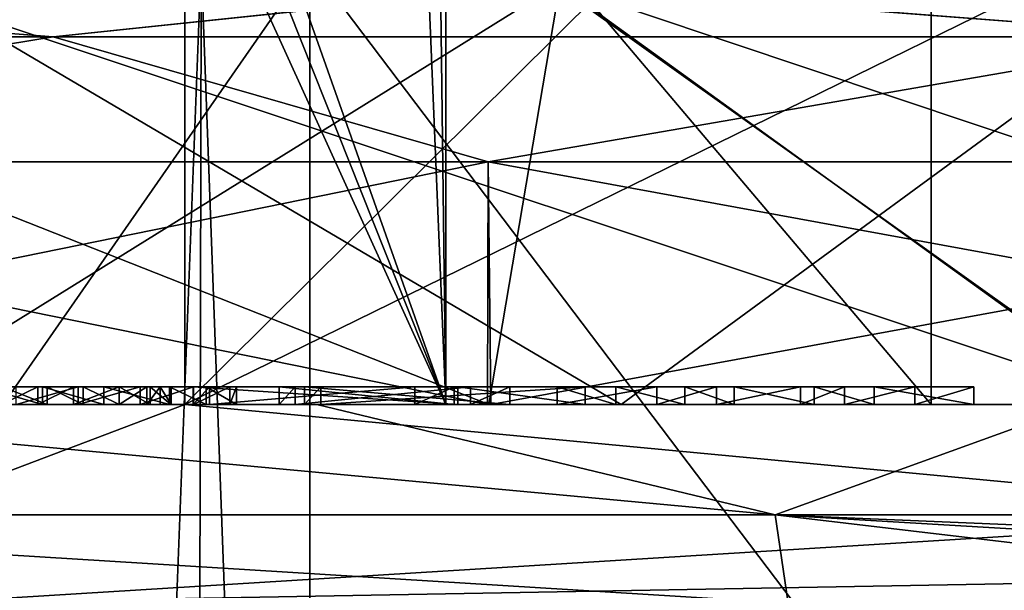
# Model space of a CAD drawing. Header units: millimetres. Extents: x -682 to 137, y -14 to 967.
# Tile 477 of 656: x -4.07 to -1.83, y 964.08 to 965.37. Entities that reach past the tile are written whole.
import ezdxf

# ---------------------------------------------------------------- set-up
doc = ezdxf.new("R2010")
doc.units = ezdxf.units.MM
doc.header["$LTSCALE"] = 65.185185
for name, color, linetype in [('109', 7, 'CONTINUOUS'), ('110', 7, 'CONTINUOUS'), ('114', 7, 'CONTINUOUS'), ('121', 7, 'CONTINUOUS'), ('125', 7, 'CONTINUOUS'), ('152', 7, 'CONTINUOUS'), ('153', 7, 'CONTINUOUS'), ('154', 7, 'CONTINUOUS'), ('155', 7, 'CONTINUOUS'), ('157', 7, 'CONTINUOUS'), ('158', 7, 'CONTINUOUS'), ('159', 7, 'CONTINUOUS'), ('160', 7, 'CONTINUOUS'), ('161', 7, 'CONTINUOUS'), ('3721', 7, 'CONTINUOUS'), ('3748', 7, 'CONTINUOUS'), ('820', 7, 'CONTINUOUS'), ('821', 7, 'CONTINUOUS'), ('822', 7, 'CONTINUOUS'), ('823', 7, 'CONTINUOUS'), ('824', 7, 'CONTINUOUS'), ('825', 7, 'CONTINUOUS'), ('826', 7, 'CONTINUOUS'), ('827', 7, 'CONTINUOUS'), ('828', 7, 'CONTINUOUS'), ('829', 7, 'CONTINUOUS'), ('830', 7, 'CONTINUOUS'), ('831', 7, 'CONTINUOUS'), ('832', 7, 'CONTINUOUS'), ('887', 7, 'CONTINUOUS'), ('888', 7, 'CONTINUOUS'), ('889', 7, 'CONTINUOUS'), ('890', 7, 'CONTINUOUS'), ('891', 7, 'CONTINUOUS'), ('894', 7, 'CONTINUOUS'), ('896', 7, 'CONTINUOUS'), ('898', 7, 'CONTINUOUS'), ('899', 7, 'CONTINUOUS'), ('900', 7, 'CONTINUOUS'), ('901', 7, 'CONTINUOUS'), ('902', 7, 'CONTINUOUS'), ('903', 7, 'CONTINUOUS'), ('904', 7, 'CONTINUOUS'), ('905', 7, 'CONTINUOUS'), ('906', 7, 'CONTINUOUS'), ('907', 7, 'CONTINUOUS'), ('908', 7, 'CONTINUOUS'), ('909', 7, 'CONTINUOUS'), ('910', 7, 'CONTINUOUS'), ('911', 7, 'CONTINUOUS'), ('912', 7, 'CONTINUOUS'), ('913', 7, 'CONTINUOUS'), ('914', 7, 'CONTINUOUS'), ('915', 7, 'CONTINUOUS'), ('916', 7, 'CONTINUOUS')]:
    doc.layers.add(name, color=color, linetype=linetype)

msp = doc.modelspace()

# ---------------------------------------------------------------- linework, layer by layer
at = {"layer": '109', "color": 7, "linetype": 'CONTINUOUS', "true_color": 0x999999}
for points in [[(-5.4761, 964.05, 10.3959), (-2.3246, 964.05, 11.5177), (-5.5599, 964.25, 10.5778), (-5.4761, 964.05, 10.3959)], [(-5.5599, 964.25, 10.5778), (-2.3246, 964.05, 11.5177), (-2.3546, 964.25, 11.7157), (-5.5599, 964.25, 10.5778)], [(-1.0415, 964.25, -11.9045), (-4.2821, 964.05, -10.9419), (-4.3532, 964.25, -11.1289), (-1.0415, 964.25, -11.9045)], [(-4.2821, 964.05, -10.9419), (-1.0415, 964.25, -11.9045), (-1.0364, 964.1086, -11.8462), (-4.2821, 964.05, -10.9419)], [(-2.3246, 964.05, 11.5177), (-0.6563, 964.05, 11.7317), (-2.3546, 964.25, 11.7157), (-2.3246, 964.05, 11.5177)], [(-0.6563, 964.05, 11.7317), (1.0241, 964.05, 11.7053), (-2.3546, 964.25, 11.7157), (-0.6563, 964.05, 11.7317)], [(-2.3546, 964.25, 11.7157), (1.0241, 964.05, 11.7053), (1.0364, 964.1086, 11.8462), (-2.3546, 964.25, 11.7157)], [(1.0415, 964.25, 11.9045), (-2.3546, 964.25, 11.7157), (1.0364, 964.1086, 11.8462), (1.0415, 964.25, 11.9045)], [(-1.0241, 964.05, -11.7053), (-4.2821, 964.05, -10.9419), (-1.0364, 964.1086, -11.8462), (-1.0241, 964.05, -11.7053)]]:
    msp.add_3dface(points, dxfattribs=at)
at = {"layer": '110', "color": 7, "linetype": 'CONTINUOUS', "true_color": 0x999999}
for points in [[(-1.0415, 965.8, -11.9045), (-1.0415, 964.25, -11.9045), (-3.6928, 964.5, -11.3651), (-1.0415, 965.8, -11.9045)], [(-2.3824, 965.8, -11.7101), (-1.0415, 965.8, -11.9045), (-3.6928, 964.5, -11.3651), (-2.3824, 965.8, -11.7101)], [(-3.6928, 965.8, -11.3651), (-2.3824, 965.8, -11.7101), (-3.6928, 964.5, -11.3651), (-3.6928, 965.8, -11.3651)], [(-5.5599, 964.25, 10.5778), (-2.3546, 964.25, 11.7157), (-5.0503, 964.5, 10.8303), (-5.5599, 964.25, 10.5778)], [(-3.6928, 964.5, -11.3651), (-4.3532, 964.25, -11.1289), (-5.3317, 964.5, -10.6946), (-3.6928, 964.5, -11.3651)], [(-5.0503, 964.5, 10.8303), (-2.3546, 964.25, 11.7157), (-3.3936, 964.5, 11.458), (-5.0503, 964.5, 10.8303)], [(-1.0415, 964.25, -11.9045), (-4.3532, 964.25, -11.1289), (-3.6928, 964.5, -11.3651), (-1.0415, 964.25, -11.9045)], [(-3.3936, 964.5, 11.458), (-2.3546, 964.25, 11.7157), (-1.6631, 964.5, 11.8337), (-3.3936, 964.5, 11.458)], [(-2.3546, 964.25, 11.7157), (1.0415, 964.25, 11.9045), (-1.6631, 964.5, 11.8337), (-2.3546, 964.25, 11.7157)]]:
    msp.add_3dface(points, dxfattribs=at)
at = {"layer": '114', "color": 7, "linetype": 'CONTINUOUS', "true_color": 0x999999}
for points in [[(-3.006, 964.5, 9.2486), (-5.7142, 964.5, 7.8691), (-3.3845, 964.5, 9.937), (-3.006, 964.5, 9.2486)], [(-3.3845, 964.5, 9.937), (-5.7142, 964.5, 7.8691), (-3.4212, 964.5, 10.0575), (-3.3845, 964.5, 9.937)], [(-3.4212, 964.5, 10.0575), (-5.7142, 964.5, 7.8691), (-3.6726, 964.5, 9.8548), (-3.4212, 964.5, 10.0575)], [(-5.7142, 964.5, 7.8691), (-4.0748, 964.5, 9.7836), (-3.9344, 964.5, 9.7531), (-5.7142, 964.5, 7.8691)], [(-3.6726, 964.5, 9.8548), (-5.7142, 964.5, 7.8691), (-3.794, 964.5, 9.78), (-3.6726, 964.5, 9.8548)], [(-3.794, 964.5, 9.78), (-5.7142, 964.5, 7.8691), (-3.9344, 964.5, 9.7531), (-3.794, 964.5, 9.78)], [(-2.9987, 964.5, -9.251), (-5.3317, 964.5, -10.6946), (-5.7079, 964.5, -7.8736), (-2.9987, 964.5, -9.251)], [(-3.6928, 964.5, -11.3651), (-5.3317, 964.5, -10.6946), (-3.101, 964.5, -9.5439), (-3.6928, 964.5, -11.3651)], [(-3.101, 964.5, -9.5439), (-5.3317, 964.5, -10.6946), (-2.9987, 964.5, -9.251), (-3.101, 964.5, -9.5439)], [(-5.0503, 964.5, 10.8303), (-3.3936, 964.5, 11.458), (-5.0211, 964.5, 10.3306), (-5.0503, 964.5, 10.8303)], [(-5.0211, 964.5, 10.3306), (-3.3936, 964.5, 11.458), (-4.6893, 964.5, 10.4888), (-5.0211, 964.5, 10.3306)], [(-4.6893, 964.5, 10.4888), (-3.3936, 964.5, 11.458), (-4.2773, 964.5, 10.6362), (-4.6893, 964.5, 10.4888)], [(-4.2773, 964.5, 10.6362), (-3.3936, 964.5, 11.458), (-4.1552, 964.5, 10.7111), (-4.2773, 964.5, 10.6362)], [(-4.1552, 964.5, 10.7111), (-3.3936, 964.5, 11.458), (-4.0152, 964.5, 10.7377), (-4.1552, 964.5, 10.7111)], [(-4.0152, 964.5, 10.7377), (-3.3936, 964.5, 11.458), (-3.8759, 964.5, 10.7068), (-4.0152, 964.5, 10.7377)], [(-3.3936, 964.5, 11.458), (-3.6733, 964.5, 10.8878), (-3.8759, 964.5, 10.7068), (-3.3936, 964.5, 11.458)], [(-3.8759, 964.5, 10.7068), (-3.6733, 964.5, 10.8878), (-3.7275, 964.5, 10.5665), (-3.8759, 964.5, 10.7068)], [(-3.6733, 964.5, 10.8878), (-3.6368, 964.5, 10.7673), (-3.7275, 964.5, 10.5665), (-3.6733, 964.5, 10.8878)], [(-3.7275, 964.5, 10.5665), (-3.6368, 964.5, 10.7673), (-3.6439, 964.5, 10.3739), (-3.7275, 964.5, 10.5665)], [(-3.6733, 964.5, 10.8878), (-3.3936, 964.5, 11.458), (-3.0737, 964.5, 11.07), (-3.6733, 964.5, 10.8878)], [(-3.5905, 964.5, 9.9714), (-3.4212, 964.5, 10.0575), (-3.6726, 964.5, 9.8548), (-3.5905, 964.5, 9.9714)], [(-3.1712, 964.5, 10.9089), (-3.4788, 964.5, 10.4936), (-3.6439, 964.5, 10.3739), (-3.1712, 964.5, 10.9089)], [(-3.6439, 964.5, 10.3739), (-3.4788, 964.5, 10.4936), (-3.5751, 964.5, 10.1744), (-3.6439, 964.5, 10.3739)], [(-3.6368, 964.5, 10.7673), (-3.1712, 964.5, 10.9089), (-3.6439, 964.5, 10.3739), (-3.6368, 964.5, 10.7673)], [(-3.4421, 964.5, 10.373), (-3.4212, 964.5, 10.0575), (-3.5905, 964.5, 9.9714), (-3.4421, 964.5, 10.373)], [(-3.4788, 964.5, 10.4936), (-3.4421, 964.5, 10.373), (-3.5905, 964.5, 9.9714), (-3.4788, 964.5, 10.4936)], [(-3.5751, 964.5, 10.1744), (-3.4788, 964.5, 10.4936), (-3.5905, 964.5, 9.9714), (-3.5751, 964.5, 10.1744)], [(-3.0816, 964.5, 10.6143), (-3.4788, 964.5, 10.4936), (-3.1712, 964.5, 10.9089), (-3.0816, 964.5, 10.6143)], [(-3.0449, 964.5, 10.4937), (-3.4212, 964.5, 10.0575), (-3.4421, 964.5, 10.373), (-3.0449, 964.5, 10.4937)], [(-2.9556, 964.5, 10.1991), (-3.4212, 964.5, 10.0575), (-3.0449, 964.5, 10.4937), (-2.9556, 964.5, 10.1991)], [(-3.3936, 964.5, 11.458), (-1.6631, 964.5, 11.8337), (-3.0737, 964.5, 11.07), (-3.3936, 964.5, 11.458)], [(-2.785, 964.5, 10.1192), (-3.006, 964.5, 9.2486), (-3.3845, 964.5, 9.937), (-2.785, 964.5, 10.1192)], [(-2.0007, 964.5, -9.8335), (-3.101, 964.5, -9.5439), (-2.9987, 964.5, -9.251), (-2.0007, 964.5, -9.8335)], [(-3.0737, 964.5, 11.07), (-1.6631, 964.5, 11.8337), (-2.8488, 964.5, 11.1221), (-3.0737, 964.5, 11.07)], [(-2.785, 964.5, 10.1192), (-3.0737, 964.5, 11.07), (-2.8488, 964.5, 11.1221), (-2.785, 964.5, 10.1192)], [(-1.3966, 964.5, 9.9373), (-0.2627, 964.5, 10.0316), (-3.006, 964.5, 9.2486), (-1.3966, 964.5, 9.9373)], [(-1.3966, 964.5, 9.9373), (-3.006, 964.5, 9.2486), (-1.9042, 964.5, 10.3178), (-1.3966, 964.5, 9.9373)], [(-3.006, 964.5, 9.2486), (-0.2627, 964.5, 10.0316), (-0.0038, 964.5, 9.7249), (-3.006, 964.5, 9.2486)], [(-3.006, 964.5, 9.2486), (-2.785, 964.5, 10.1192), (-2.6228, 964.5, 10.1507), (-3.006, 964.5, 9.2486)], [(-2.4874, 964.5, 10.182), (-3.006, 964.5, 9.2486), (-2.6228, 964.5, 10.1507), (-2.4874, 964.5, 10.182)], [(-3.006, 964.5, 9.2486), (-2.4874, 964.5, 10.182), (-2.0373, 964.5, 10.2868), (-3.006, 964.5, 9.2486)], [(-1.9042, 964.5, 10.3178), (-3.006, 964.5, 9.2486), (-2.0373, 964.5, 10.2868), (-1.9042, 964.5, 10.3178)], [(0.0038, 964.5, -9.7249), (-2.0007, 964.5, -9.8335), (-2.9987, 964.5, -9.251), (0.0038, 964.5, -9.7249)], [(-2.8488, 964.5, 11.1221), (-1.6631, 964.5, 11.8337), (-2.7158, 964.5, 11.1531), (-2.8488, 964.5, 11.1221)], [(-2.6228, 964.5, 10.1507), (-2.785, 964.5, 10.1192), (-2.8488, 964.5, 11.1221), (-2.6228, 964.5, 10.1507)], [(-2.7158, 964.5, 11.1531), (-1.6631, 964.5, 11.8337), (-2.2656, 964.5, 11.2577), (-2.7158, 964.5, 11.1531)], [(-2.5587, 964.5, 10.4781), (-2.7158, 964.5, 11.1531), (-2.4473, 964.5, 10.7806), (-2.5587, 964.5, 10.4781)], [(-2.4473, 964.5, 10.7806), (-2.7158, 964.5, 11.1531), (-2.2656, 964.5, 11.2577), (-2.4473, 964.5, 10.7806)], [(-2.0373, 964.5, 10.2868), (-2.4874, 964.5, 10.182), (-2.1968, 964.5, 10.9728), (-2.0373, 964.5, 10.2868)], [(-2.1968, 964.5, 10.9728), (-2.4874, 964.5, 10.182), (-2.297, 964.5, 10.7033), (-2.1968, 964.5, 10.9728)], [(-2.2656, 964.5, 11.2577), (-1.6631, 964.5, 11.8337), (-2.1302, 964.5, 11.2892), (-2.2656, 964.5, 11.2577)], [(-2.1302, 964.5, 11.2892), (-1.6631, 964.5, 11.8337), (-1.9042, 964.5, 10.3178), (-2.1302, 964.5, 11.2892)], [(-0.8746, 964.5, -9.9968), (-2.0007, 964.5, -9.8335), (0.0038, 964.5, -9.7249), (-0.8746, 964.5, -9.9968)], [(-1.6631, 964.5, 11.8337), (-1.3966, 964.5, 9.9373), (-1.9042, 964.5, 10.3178), (-1.6631, 964.5, 11.8337)]]:
    msp.add_3dface(points, dxfattribs=at)
at = {"layer": '121', "color": 7, "linetype": 'CONTINUOUS', "true_color": 0x999999}
for points in [[(-3.6747, 965.9414, -11.3094), (-3.101, 964.5, -9.5439), (-3.6309, 966, -11.1749), (-3.6747, 965.9414, -11.3094)], [(-3.101, 964.5, -9.5439), (-3.1628, 966, -9.7341), (-3.6309, 966, -11.1749), (-3.101, 964.5, -9.5439)], [(-3.1628, 966, -9.7341), (-3.101, 964.5, -9.5439), (-3.1191, 965.9414, -9.5996), (-3.1628, 966, -9.7341)], [(-3.6928, 965.8, -11.3651), (-3.101, 964.5, -9.5439), (-3.6747, 965.9414, -11.3094), (-3.6928, 965.8, -11.3651)], [(-3.1191, 965.9414, -9.5996), (-3.101, 964.5, -9.5439), (-3.101, 965.8, -9.5439), (-3.1191, 965.9414, -9.5996)], [(-3.6928, 965.8, -11.3651), (-3.6928, 964.5, -11.3651), (-3.101, 964.5, -9.5439), (-3.6928, 965.8, -11.3651)]]:
    msp.add_3dface(points, dxfattribs=at)
at = {"layer": '125', "color": 7, "linetype": 'CONTINUOUS', "true_color": 0x999999}
for points in [[(-3.101, 964.5, -9.5439), (-2.0007, 964.5, -9.8335), (-3.101, 965.8, -9.5439), (-3.101, 964.5, -9.5439)], [(-3.101, 965.8, -9.5439), (-2.0007, 964.5, -9.8335), (-2.0007, 965.8, -9.8335), (-3.101, 965.8, -9.5439)], [(-2.0007, 964.5, -9.8335), (-0.8746, 964.5, -9.9968), (-2.0007, 965.8, -9.8335), (-2.0007, 964.5, -9.8335)], [(-0.8746, 964.5, -9.9968), (-0.8746, 965.8, -9.9968), (-2.0007, 965.8, -9.8335), (-0.8746, 964.5, -9.9968)]]:
    msp.add_3dface(points, dxfattribs=at)
at = {"layer": '152', "color": 7, "linetype": 'CONTINUOUS', "true_color": 0x999999}
for points in [[(-3.0052, 965.05, -9.249), (-5.7079, 964.5, -7.8736), (-5.7162, 965.05, -7.8677), (-3.0052, 965.05, -9.249)], [(-2.9987, 964.5, -9.251), (-5.7079, 964.5, -7.8736), (-3.0052, 965.05, -9.249), (-2.9987, 964.5, -9.251)], [(0, 965.05, -9.725), (-2.9987, 964.5, -9.251), (-3.0052, 965.05, -9.249), (0, 965.05, -9.725)], [(0.0038, 964.5, -9.7249), (-2.9987, 964.5, -9.251), (0, 965.05, -9.725), (0.0038, 964.5, -9.7249)]]:
    msp.add_3dface(points, dxfattribs=at)
at = {"layer": '153', "color": 7, "linetype": 'CONTINUOUS', "true_color": 0x999999}
for points in [[(-5.7142, 964.5, 7.8691), (-3.006, 964.5, 9.2486), (-5.7162, 965.05, 7.8677), (-5.7142, 964.5, 7.8691)], [(-5.7162, 965.05, 7.8677), (-3.006, 964.5, 9.2486), (-3.0052, 965.05, 9.249), (-5.7162, 965.05, 7.8677)], [(-3.006, 964.5, 9.2486), (-0.0038, 964.5, 9.7249), (-3.0052, 965.05, 9.249), (-3.006, 964.5, 9.2486)], [(-3.0052, 965.05, 9.249), (-0.0038, 964.5, 9.7249), (0, 965.05, 9.725), (-3.0052, 965.05, 9.249)]]:
    msp.add_3dface(points, dxfattribs=at)
at = {"layer": '154', "color": 7, "linetype": 'CONTINUOUS', "true_color": 0x999999}
for points in [[(-6.2918, 965.3328, 7.2611), (-3.9912, 965.3328, 8.7396), (-5.4734, 965.45, 7.5496), (-6.2918, 965.3328, 7.2611)], [(-5.4734, 965.45, 7.5496), (-3.9912, 965.3328, 8.7396), (-2.8755, 965.45, 8.8705), (-5.4734, 965.45, 7.5496)], [(-3.9912, 965.3328, 8.7396), (-1.3673, 965.3328, 9.51), (-2.8755, 965.45, 8.8705), (-3.9912, 965.3328, 8.7396)], [(-2.8755, 965.45, 8.8705), (-1.3673, 965.3328, 9.51), (0.0041, 965.45, 9.3249), (-2.8755, 965.45, 8.8705)], [(-6.2918, 965.3328, 7.2611), (-5.7162, 965.05, 7.8677), (-3.9912, 965.3328, 8.7396), (-6.2918, 965.3328, 7.2611)], [(-5.7162, 965.05, 7.8677), (-3.0052, 965.05, 9.249), (-3.9912, 965.3328, 8.7396), (-5.7162, 965.05, 7.8677)], [(-3.9912, 965.3328, 8.7396), (-3.0052, 965.05, 9.249), (-1.3673, 965.3328, 9.51), (-3.9912, 965.3328, 8.7396)], [(-3.0052, 965.05, 9.249), (0, 965.05, 9.725), (-1.3673, 965.3328, 9.51), (-3.0052, 965.05, 9.249)]]:
    msp.add_3dface(points, dxfattribs=at)
at = {"layer": '155', "color": 7, "linetype": 'CONTINUOUS', "true_color": 0x999999}
for points in [[(-3.9912, 965.3328, -8.7396), (-6.2918, 965.3328, -7.2611), (-5.4799, 965.45, -7.5449), (-3.9912, 965.3328, -8.7396)], [(-2.8831, 965.45, -8.868), (-3.9912, 965.3328, -8.7396), (-5.4799, 965.45, -7.5449), (-2.8831, 965.45, -8.868)], [(-1.3673, 965.3328, -9.51), (-3.9912, 965.3328, -8.7396), (-2.8831, 965.45, -8.868), (-1.3673, 965.3328, -9.51)], [(-0.0041, 965.45, -9.3249), (-1.3673, 965.3328, -9.51), (-2.8831, 965.45, -8.868), (-0.0041, 965.45, -9.3249)], [(-3.9912, 965.3328, -8.7396), (-5.7162, 965.05, -7.8677), (-6.2918, 965.3328, -7.2611), (-3.9912, 965.3328, -8.7396)], [(-3.0052, 965.05, -9.249), (-5.7162, 965.05, -7.8677), (-3.9912, 965.3328, -8.7396), (-3.0052, 965.05, -9.249)], [(-1.3673, 965.3328, -9.51), (-3.0052, 965.05, -9.249), (-3.9912, 965.3328, -8.7396), (-1.3673, 965.3328, -9.51)], [(0, 965.05, -9.725), (-3.0052, 965.05, -9.249), (-1.3673, 965.3328, -9.51), (0, 965.05, -9.725)]]:
    msp.add_3dface(points, dxfattribs=at)
at = {"layer": '157', "color": 7, "linetype": 'CONTINUOUS', "true_color": 0x999999}
for points in [[(-2.8424, 965.45, -8.7686), (-5.4104, 965.45, -7.4629), (-3.0034, 964.5, -8.2449), (-2.8424, 965.45, -8.7686)], [(-3.0034, 964.5, -8.2449), (-5.4104, 965.45, -7.4629), (-4.3871, 964.5, -7.5994), (-3.0034, 964.5, -8.2449)], [(-1.5275, 964.5, -8.6408), (-2.8424, 965.45, -8.7686), (-3.0034, 964.5, -8.2449), (-1.5275, 964.5, -8.6408)], [(0.0041, 965.45, -9.2178), (-2.8424, 965.45, -8.7686), (-0.0043, 964.5, -8.7748), (0.0041, 965.45, -9.2178)], [(-0.0043, 964.5, -8.7748), (-2.8424, 965.45, -8.7686), (-1.5275, 964.5, -8.6408), (-0.0043, 964.5, -8.7748)]]:
    msp.add_3dface(points, dxfattribs=at)
at = {"layer": '158', "color": 7, "linetype": 'CONTINUOUS', "true_color": 0x999999}
for points in [[(-5.417, 965.45, 7.4582), (-2.8502, 965.45, 8.7661), (-4.3802, 964.5, 7.6035), (-5.417, 965.45, 7.4582)], [(-4.3802, 964.5, 7.6035), (-2.8502, 965.45, 8.7661), (-1.519, 964.5, 8.6423), (-4.3802, 964.5, 7.6035)], [(-2.8502, 965.45, 8.7661), (-0.0041, 965.45, 9.2178), (-1.519, 964.5, 8.6423), (-2.8502, 965.45, 8.7661)]]:
    msp.add_3dface(points, dxfattribs=at)
at = {"layer": '159', "color": 7, "linetype": 'CONTINUOUS', "true_color": 0x999999}
for points in [[(-2.7031, 964.5, -8.3135), (-4.3871, 964.5, -7.5994), (-5.1391, 964.5, -7.0718), (-2.7031, 964.5, -8.3135)], [(-3.0034, 964.5, -8.2449), (-4.3871, 964.5, -7.5994), (-2.7031, 964.5, -8.3135), (-3.0034, 964.5, -8.2449)], [(-4.3802, 964.5, 7.6035), (-1.519, 964.5, 8.6423), (-4.3707, 964.5, 7.5709), (-4.3802, 964.5, 7.6035)], [(-4.3707, 964.5, 7.5709), (-1.519, 964.5, 8.6423), (-1.5219, 964.5, 8.6084), (-4.3707, 964.5, 7.5709)], [(-1.5275, 964.5, -8.6408), (-3.0034, 964.5, -8.2449), (-2.7031, 964.5, -8.3135), (-1.5275, 964.5, -8.6408)], [(0, 964.5, -8.742), (-1.5275, 964.5, -8.6408), (-2.7031, 964.5, -8.3135), (0, 964.5, -8.742)]]:
    msp.add_3dface(points, dxfattribs=at)
at = {"layer": '160', "color": 7, "linetype": 'CONTINUOUS', "true_color": 0x999999}
for points in [[(-4.3707, 964.5, 7.5709), (-1.5219, 964.5, 8.6084), (-4.2252, 965.4, 7.3342), (-4.3707, 964.5, 7.5709)], [(-4.2252, 965.4, 7.3342), (-1.5219, 964.5, 8.6084), (-1.4652, 965.4, 8.3364), (-4.2252, 965.4, 7.3342)]]:
    msp.add_3dface(points, dxfattribs=at)
at = {"layer": '161', "color": 7, "linetype": 'CONTINUOUS', "true_color": 0x999999}
for points in [[(-2.7031, 964.5, -8.3135), (-5.1391, 964.5, -7.0718), (-4.2325, 965.4, -7.3301), (-2.7031, 964.5, -8.3135)], [(-1.474, 965.4, -8.3348), (-2.7031, 964.5, -8.3135), (-4.2325, 965.4, -7.3301), (-1.474, 965.4, -8.3348)], [(0, 964.5, -8.742), (-2.7031, 964.5, -8.3135), (-1.474, 965.4, -8.3348), (0, 964.5, -8.742)]]:
    msp.add_3dface(points, dxfattribs=at)
at = {"layer": '3721', "color": 7, "linetype": 'CONTINUOUS', "true_color": 0x96918c}
for points in [[(-6.5418, 961, -10.1792), (-3.409, 961, -11.6099), (-6.5418, 965.5, -10.1792), (-6.5418, 961, -10.1792)], [(-6.5418, 965.5, -10.1792), (-3.409, 961, -11.6099), (-3.409, 965.5, -11.6099), (-6.5418, 965.5, -10.1792)], [(-3.409, 961, 11.6099), (-6.5418, 961, 10.1792), (-3.409, 965.5, 11.6099), (-3.409, 961, 11.6099)], [(-3.409, 965.5, 11.6099), (-6.5418, 961, 10.1792), (-6.5418, 965.5, 10.1792), (-3.409, 965.5, 11.6099)], [(0, 961, -12.1), (0, 965.5, -12.1), (-3.409, 965.5, -11.6099), (0, 961, -12.1)], [(-3.409, 961, -11.6099), (0, 961, -12.1), (-3.409, 965.5, -11.6099), (-3.409, 961, -11.6099)], [(0, 961, 12.1), (-3.409, 961, 11.6099), (0, 965.5, 12.1), (0, 961, 12.1)], [(0, 965.5, 12.1), (-3.409, 961, 11.6099), (-3.409, 965.5, 11.6099), (0, 965.5, 12.1)]]:
    msp.add_3dface(points, dxfattribs=at)
at = {"layer": '3748', "color": 7, "linetype": 'CONTINUOUS', "true_color": 0x96918c}
for points in [[(-7.4978, 865.5044, 12.9866), (-3.8811, 865.5044, 14.4846), (-7.0615, 965.5044, 12.2308), (-7.4978, 865.5044, 12.9866)], [(-3.8811, 865.5044, -14.4846), (-7.4978, 865.5044, -12.9866), (-3.6553, 965.5044, -13.6417), (-3.8811, 865.5044, -14.4846)], [(-3.6553, 965.5044, -13.6417), (-7.4978, 865.5044, -12.9866), (-7.0615, 965.5044, -12.2308), (-3.6553, 965.5044, -13.6417)], [(-7.0615, 965.5044, 12.2308), (-3.8811, 865.5044, 14.4846), (-3.6553, 965.5044, 13.6417), (-7.0615, 965.5044, 12.2308)], [(-3.8811, 865.5044, 14.4846), (0, 865.5044, 14.9956), (-3.6553, 965.5044, 13.6417), (-3.8811, 865.5044, 14.4846)], [(0, 865.5044, -14.9956), (-3.8811, 865.5044, -14.4846), (0, 965.5044, -14.1229), (0, 865.5044, -14.9956)], [(0, 965.5044, -14.1229), (-3.8811, 865.5044, -14.4846), (-3.6553, 965.5044, -13.6417), (0, 965.5044, -14.1229)], [(-3.6553, 965.5044, 13.6417), (0, 865.5044, 14.9956), (0, 965.5044, 14.1229), (-3.6553, 965.5044, 13.6417)]]:
    msp.add_3dface(points, dxfattribs=at)
at = {"layer": '820', "color": 7, "linetype": 'CONTINUOUS', "true_color": 0x999999}
for points in [[(-2.785, 964.5, 10.1192), (-3.3845, 964.5, 9.937), (-2.785, 964.54, 10.1192), (-2.785, 964.5, 10.1192)], [(-2.785, 964.54, 10.1192), (-3.3845, 964.5, 9.937), (-3.3845, 964.54, 9.937), (-2.785, 964.54, 10.1192)]]:
    msp.add_3dface(points, dxfattribs=at)
at = {"layer": '821', "color": 7, "linetype": 'CONTINUOUS', "true_color": 0x999999}
for points in [[(-3.0737, 964.5, 11.07), (-2.785, 964.5, 10.1192), (-3.0737, 964.54, 11.07), (-3.0737, 964.5, 11.07)], [(-2.785, 964.5, 10.1192), (-2.785, 964.54, 10.1192), (-3.0737, 964.54, 11.07), (-2.785, 964.5, 10.1192)]]:
    msp.add_3dface(points, dxfattribs=at)
at = {"layer": '822', "color": 7, "linetype": 'CONTINUOUS', "true_color": 0x999999}
for points in [[(-3.6733, 964.5, 10.8878), (-3.0737, 964.5, 11.07), (-3.6733, 964.54, 10.8878), (-3.6733, 964.5, 10.8878)], [(-3.0737, 964.5, 11.07), (-3.0737, 964.54, 11.07), (-3.6733, 964.54, 10.8878), (-3.0737, 964.5, 11.07)]]:
    msp.add_3dface(points, dxfattribs=at)
at = {"layer": '823', "color": 7, "linetype": 'CONTINUOUS', "true_color": 0x999999}
for points in [[(-3.6368, 964.5, 10.7673), (-3.6733, 964.5, 10.8878), (-3.6368, 964.54, 10.7673), (-3.6368, 964.5, 10.7673)], [(-3.6733, 964.5, 10.8878), (-3.6733, 964.54, 10.8878), (-3.6368, 964.54, 10.7673), (-3.6733, 964.5, 10.8878)]]:
    msp.add_3dface(points, dxfattribs=at)
at = {"layer": '824', "color": 7, "linetype": 'CONTINUOUS', "true_color": 0x999999}
for points in [[(-3.1712, 964.5, 10.9089), (-3.6368, 964.5, 10.7673), (-3.1712, 964.54, 10.9089), (-3.1712, 964.5, 10.9089)], [(-3.6368, 964.5, 10.7673), (-3.6368, 964.54, 10.7673), (-3.1712, 964.54, 10.9089), (-3.6368, 964.5, 10.7673)]]:
    msp.add_3dface(points, dxfattribs=at)
at = {"layer": '825', "color": 7, "linetype": 'CONTINUOUS', "true_color": 0x999999}
for points in [[(-3.0816, 964.5, 10.6143), (-3.1712, 964.5, 10.9089), (-3.0816, 964.54, 10.6143), (-3.0816, 964.5, 10.6143)], [(-3.1712, 964.5, 10.9089), (-3.1712, 964.54, 10.9089), (-3.0816, 964.54, 10.6143), (-3.1712, 964.5, 10.9089)]]:
    msp.add_3dface(points, dxfattribs=at)
at = {"layer": '826', "color": 7, "linetype": 'CONTINUOUS', "true_color": 0x999999}
for points in [[(-3.4788, 964.5, 10.4936), (-3.0816, 964.5, 10.6143), (-3.4788, 964.54, 10.4936), (-3.4788, 964.5, 10.4936)], [(-3.0816, 964.5, 10.6143), (-3.0816, 964.54, 10.6143), (-3.4788, 964.54, 10.4936), (-3.0816, 964.5, 10.6143)]]:
    msp.add_3dface(points, dxfattribs=at)
at = {"layer": '827', "color": 7, "linetype": 'CONTINUOUS', "true_color": 0x999999}
for points in [[(-3.4421, 964.5, 10.373), (-3.4788, 964.5, 10.4936), (-3.4421, 964.54, 10.373), (-3.4421, 964.5, 10.373)], [(-3.4788, 964.5, 10.4936), (-3.4788, 964.54, 10.4936), (-3.4421, 964.54, 10.373), (-3.4788, 964.5, 10.4936)]]:
    msp.add_3dface(points, dxfattribs=at)
at = {"layer": '828', "color": 7, "linetype": 'CONTINUOUS', "true_color": 0x999999}
for points in [[(-3.0449, 964.5, 10.4937), (-3.4421, 964.5, 10.373), (-3.0449, 964.54, 10.4937), (-3.0449, 964.5, 10.4937)], [(-3.4421, 964.5, 10.373), (-3.4421, 964.54, 10.373), (-3.0449, 964.54, 10.4937), (-3.4421, 964.5, 10.373)]]:
    msp.add_3dface(points, dxfattribs=at)
at = {"layer": '829', "color": 7, "linetype": 'CONTINUOUS', "true_color": 0x999999}
for points in [[(-2.9556, 964.5, 10.1991), (-3.0449, 964.5, 10.4937), (-2.9556, 964.54, 10.1991), (-2.9556, 964.5, 10.1991)], [(-3.0449, 964.5, 10.4937), (-3.0449, 964.54, 10.4937), (-2.9556, 964.54, 10.1991), (-3.0449, 964.5, 10.4937)]]:
    msp.add_3dface(points, dxfattribs=at)
at = {"layer": '830', "color": 7, "linetype": 'CONTINUOUS', "true_color": 0x999999}
for points in [[(-3.4212, 964.5, 10.0575), (-2.9556, 964.5, 10.1991), (-3.4212, 964.54, 10.0575), (-3.4212, 964.5, 10.0575)], [(-2.9556, 964.5, 10.1991), (-2.9556, 964.54, 10.1991), (-3.4212, 964.54, 10.0575), (-2.9556, 964.5, 10.1991)]]:
    msp.add_3dface(points, dxfattribs=at)
at = {"layer": '831', "color": 7, "linetype": 'CONTINUOUS', "true_color": 0x999999}
for points in [[(-3.3845, 964.5, 9.937), (-3.4212, 964.5, 10.0575), (-3.3845, 964.54, 9.937), (-3.3845, 964.5, 9.937)], [(-3.3845, 964.54, 9.937), (-3.4212, 964.5, 10.0575), (-3.4212, 964.54, 10.0575), (-3.3845, 964.54, 9.937)]]:
    msp.add_3dface(points, dxfattribs=at)
at = {"layer": '832', "color": 7, "linetype": 'CONTINUOUS', "true_color": 0x999999}
for points in [[(-3.6733, 964.54, 10.8878), (-3.0737, 964.54, 11.07), (-3.1712, 964.54, 10.9089), (-3.6733, 964.54, 10.8878)], [(-3.6368, 964.54, 10.7673), (-3.6733, 964.54, 10.8878), (-3.1712, 964.54, 10.9089), (-3.6368, 964.54, 10.7673)], [(-3.4788, 964.54, 10.4936), (-3.0816, 964.54, 10.6143), (-3.0449, 964.54, 10.4937), (-3.4788, 964.54, 10.4936)], [(-3.4421, 964.54, 10.373), (-3.4788, 964.54, 10.4936), (-3.0449, 964.54, 10.4937), (-3.4421, 964.54, 10.373)], [(-2.785, 964.54, 10.1192), (-3.3845, 964.54, 9.937), (-3.4212, 964.54, 10.0575), (-2.785, 964.54, 10.1192)], [(-2.9556, 964.54, 10.1991), (-2.785, 964.54, 10.1192), (-3.4212, 964.54, 10.0575), (-2.9556, 964.54, 10.1991)], [(-3.0737, 964.54, 11.07), (-2.785, 964.54, 10.1192), (-3.1712, 964.54, 10.9089), (-3.0737, 964.54, 11.07)], [(-3.1712, 964.54, 10.9089), (-2.785, 964.54, 10.1192), (-3.0816, 964.54, 10.6143), (-3.1712, 964.54, 10.9089)], [(-3.0816, 964.54, 10.6143), (-2.785, 964.54, 10.1192), (-3.0449, 964.54, 10.4937), (-3.0816, 964.54, 10.6143)], [(-3.0449, 964.54, 10.4937), (-2.785, 964.54, 10.1192), (-2.9556, 964.54, 10.1991), (-3.0449, 964.54, 10.4937)]]:
    msp.add_3dface(points, dxfattribs=at)
at = {"layer": '887', "color": 7, "linetype": 'CONTINUOUS', "true_color": 0x999999}
for points in [[(-3.9344, 964.5, 9.7531), (-4.0748, 964.5, 9.7836), (-3.9344, 964.54, 9.7531), (-3.9344, 964.5, 9.7531)], [(-4.0748, 964.5, 9.7836), (-4.0748, 964.54, 9.7836), (-3.9344, 964.54, 9.7531), (-4.0748, 964.5, 9.7836)], [(-3.794, 964.5, 9.78), (-3.9344, 964.5, 9.7531), (-3.794, 964.54, 9.78), (-3.794, 964.5, 9.78)], [(-3.794, 964.54, 9.78), (-3.9344, 964.5, 9.7531), (-3.9344, 964.54, 9.7531), (-3.794, 964.54, 9.78)]]:
    msp.add_3dface(points, dxfattribs=at)
at = {"layer": '888', "color": 7, "linetype": 'CONTINUOUS', "true_color": 0x999999}
for points in [[(-3.6726, 964.5, 9.8548), (-3.794, 964.5, 9.78), (-3.6726, 964.54, 9.8548), (-3.6726, 964.5, 9.8548)], [(-3.794, 964.5, 9.78), (-3.794, 964.54, 9.78), (-3.6726, 964.54, 9.8548), (-3.794, 964.5, 9.78)], [(-3.5905, 964.5, 9.9714), (-3.6726, 964.5, 9.8548), (-3.5905, 964.54, 9.9714), (-3.5905, 964.5, 9.9714)], [(-3.5905, 964.54, 9.9714), (-3.6726, 964.5, 9.8548), (-3.6726, 964.54, 9.8548), (-3.5905, 964.54, 9.9714)]]:
    msp.add_3dface(points, dxfattribs=at)
at = {"layer": '889', "color": 7, "linetype": 'CONTINUOUS', "true_color": 0x999999}
for points in [[(-3.6439, 964.5, 10.3739), (-3.5751, 964.5, 10.1744), (-3.6439, 964.54, 10.3739), (-3.6439, 964.5, 10.3739)], [(-3.6439, 964.54, 10.3739), (-3.5751, 964.5, 10.1744), (-3.5751, 964.54, 10.1744), (-3.6439, 964.54, 10.3739)], [(-3.5751, 964.5, 10.1744), (-3.5905, 964.5, 9.9714), (-3.5751, 964.54, 10.1744), (-3.5751, 964.5, 10.1744)], [(-3.5905, 964.5, 9.9714), (-3.5905, 964.54, 9.9714), (-3.5751, 964.54, 10.1744), (-3.5905, 964.5, 9.9714)]]:
    msp.add_3dface(points, dxfattribs=at)
at = {"layer": '890', "color": 7, "linetype": 'CONTINUOUS', "true_color": 0x999999}
for points in [[(-3.8759, 964.5, 10.7068), (-3.7275, 964.5, 10.5665), (-3.8759, 964.54, 10.7068), (-3.8759, 964.5, 10.7068)], [(-3.8759, 964.54, 10.7068), (-3.7275, 964.5, 10.5665), (-3.7275, 964.54, 10.5664), (-3.8759, 964.54, 10.7068)], [(-3.7275, 964.5, 10.5665), (-3.6439, 964.5, 10.3739), (-3.7275, 964.54, 10.5664), (-3.7275, 964.5, 10.5665)], [(-3.6439, 964.5, 10.3739), (-3.6439, 964.54, 10.3739), (-3.7275, 964.54, 10.5664), (-3.6439, 964.5, 10.3739)]]:
    msp.add_3dface(points, dxfattribs=at)
at = {"layer": '891', "color": 7, "linetype": 'CONTINUOUS', "true_color": 0x999999}
for points in [[(-4.1552, 964.5, 10.7111), (-4.0152, 964.5, 10.7377), (-4.1552, 964.54, 10.7111), (-4.1552, 964.5, 10.7111)], [(-4.1552, 964.54, 10.7111), (-4.0152, 964.5, 10.7377), (-4.0152, 964.54, 10.7377), (-4.1552, 964.54, 10.7111)], [(-4.0152, 964.5, 10.7377), (-3.8759, 964.5, 10.7068), (-4.0152, 964.54, 10.7377), (-4.0152, 964.5, 10.7377)], [(-3.8759, 964.5, 10.7068), (-3.8759, 964.54, 10.7068), (-4.0152, 964.54, 10.7377), (-3.8759, 964.5, 10.7068)]]:
    msp.add_3dface(points, dxfattribs=at)
at = {"layer": '894', "color": 7, "linetype": 'CONTINUOUS', "true_color": 0x999999}
for points in [[(-4.2222, 964.54, 9.9246), (-4.3051, 964.54, 10.1174), (-4.0045, 964.54, 9.907), (-4.2222, 964.54, 9.9246)], [(-4.0045, 964.54, 9.907), (-4.3051, 964.54, 10.1174), (-4.1057, 964.54, 10.0154), (-4.0045, 964.54, 9.907)], [(-4.2773, 964.54, 10.6362), (-4.1552, 964.54, 10.7111), (-4.0258, 964.54, 10.6045), (-4.2773, 964.54, 10.6362)], [(-4.108, 964.54, 10.5896), (-4.2773, 964.54, 10.6362), (-4.0258, 964.54, 10.6045), (-4.108, 964.54, 10.5896)], [(-4.0748, 964.54, 9.7836), (-4.2222, 964.54, 9.9246), (-3.794, 964.54, 9.78), (-4.0748, 964.54, 9.7836)], [(-3.794, 964.54, 9.78), (-4.2222, 964.54, 9.9246), (-3.6726, 964.54, 9.8548), (-3.794, 964.54, 9.78)], [(-3.6726, 964.54, 9.8548), (-4.2222, 964.54, 9.9246), (-3.9233, 964.54, 9.8873), (-3.6726, 964.54, 9.8548)], [(-3.9233, 964.54, 9.8873), (-4.2222, 964.54, 9.9246), (-4.0045, 964.54, 9.907), (-3.9233, 964.54, 9.8873)], [(-3.8759, 964.54, 10.7068), (-3.7275, 964.54, 10.5664), (-4.1552, 964.54, 10.7111), (-3.8759, 964.54, 10.7068)], [(-3.8759, 964.54, 10.7068), (-4.1552, 964.54, 10.7111), (-4.0152, 964.54, 10.7377), (-3.8759, 964.54, 10.7068)], [(-4.1552, 964.54, 10.7111), (-3.7275, 964.54, 10.5664), (-4.0258, 964.54, 10.6045), (-4.1552, 964.54, 10.7111)], [(-4.0748, 964.54, 9.7836), (-3.794, 964.54, 9.78), (-3.9344, 964.54, 9.7531), (-4.0748, 964.54, 9.7836)], [(-4.0258, 964.54, 10.6045), (-3.7275, 964.54, 10.5664), (-3.9447, 964.54, 10.5841), (-4.0258, 964.54, 10.6045)], [(-3.7275, 964.54, 10.5664), (-3.6439, 964.54, 10.3739), (-3.9447, 964.54, 10.5841), (-3.7275, 964.54, 10.5664)], [(-3.9447, 964.54, 10.5841), (-3.6439, 964.54, 10.3739), (-3.8414, 964.54, 10.4678), (-3.9447, 964.54, 10.5841)], [(-3.841, 964.54, 9.9014), (-3.6726, 964.54, 9.8548), (-3.9233, 964.54, 9.8873), (-3.841, 964.54, 9.9014)], [(-3.8414, 964.54, 10.4678), (-3.6439, 964.54, 10.3739), (-3.7788, 964.54, 10.3215), (-3.8414, 964.54, 10.4678)], [(-3.771, 964.54, 9.9465), (-3.6726, 964.54, 9.8548), (-3.841, 964.54, 9.9014), (-3.771, 964.54, 9.9465)], [(-3.6439, 964.54, 10.3739), (-3.5751, 964.54, 10.1744), (-3.7788, 964.54, 10.3215), (-3.6439, 964.54, 10.3739)], [(-3.7788, 964.54, 10.3215), (-3.5751, 964.54, 10.1744), (-3.7486, 964.54, 10.2411), (-3.7788, 964.54, 10.3215)], [(-3.5905, 964.54, 9.9714), (-3.6726, 964.54, 9.8548), (-3.771, 964.54, 9.9465), (-3.5905, 964.54, 9.9714)], [(-3.7241, 964.54, 10.0157), (-3.5905, 964.54, 9.9714), (-3.771, 964.54, 9.9465), (-3.7241, 964.54, 10.0157)], [(-3.7486, 964.54, 10.2411), (-3.5751, 964.54, 10.1744), (-3.7236, 964.54, 10.1633), (-3.7486, 964.54, 10.2411)], [(-3.7236, 964.54, 10.1633), (-3.5905, 964.54, 9.9714), (-3.7241, 964.54, 10.0157), (-3.7236, 964.54, 10.1633)], [(-3.5751, 964.54, 10.1744), (-3.5905, 964.54, 9.9714), (-3.7236, 964.54, 10.1633), (-3.5751, 964.54, 10.1744)]]:
    msp.add_3dface(points, dxfattribs=at)
at = {"layer": '896', "color": 7, "linetype": 'CONTINUOUS', "true_color": 0x999999}
for points in [[(-4.2251, 964.5, 10.4754), (-4.1788, 964.5, 10.5452), (-4.0258, 964.5, 10.6045), (-4.2251, 964.5, 10.4754)], [(-4.2251, 964.5, 10.3222), (-4.2251, 964.5, 10.4754), (-3.9447, 964.5, 10.5841), (-4.2251, 964.5, 10.3222)], [(-3.9447, 964.5, 10.5841), (-4.2251, 964.5, 10.4754), (-4.0258, 964.5, 10.6045), (-3.9447, 964.5, 10.5841)], [(-4.1702, 964.5, 10.1696), (-4.2251, 964.5, 10.3222), (-3.8416, 964.5, 10.4682), (-4.1702, 964.5, 10.1696)], [(-3.8416, 964.5, 10.4682), (-4.2251, 964.5, 10.3222), (-3.9447, 964.5, 10.5841), (-3.8416, 964.5, 10.4682)], [(-4.1788, 964.5, 10.5452), (-4.108, 964.5, 10.5896), (-4.0258, 964.5, 10.6045), (-4.1788, 964.5, 10.5452)], [(-4.1057, 964.5, 10.0155), (-4.1702, 964.5, 10.1696), (-3.7487, 964.5, 10.2415), (-4.1057, 964.5, 10.0155)], [(-3.7487, 964.5, 10.2415), (-4.1702, 964.5, 10.1696), (-3.7788, 964.5, 10.3215), (-3.7487, 964.5, 10.2415)], [(-3.7788, 964.5, 10.3215), (-4.1702, 964.5, 10.1696), (-3.8416, 964.5, 10.4682), (-3.7788, 964.5, 10.3215)], [(-4.0045, 964.5, 9.907), (-4.1057, 964.5, 10.0155), (-3.7237, 964.5, 10.1637), (-4.0045, 964.5, 9.907)], [(-3.7237, 964.5, 10.1637), (-4.1057, 964.5, 10.0155), (-3.7487, 964.5, 10.2415), (-3.7237, 964.5, 10.1637)], [(-3.9233, 964.5, 9.8873), (-4.0045, 964.5, 9.907), (-3.7241, 964.5, 10.0157), (-3.9233, 964.5, 9.8873)], [(-3.7241, 964.5, 10.0157), (-4.0045, 964.5, 9.907), (-3.7237, 964.5, 10.1637), (-3.7241, 964.5, 10.0157)], [(-3.841, 964.5, 9.9014), (-3.9233, 964.5, 9.8873), (-3.771, 964.5, 9.9465), (-3.841, 964.5, 9.9014)], [(-3.771, 964.5, 9.9465), (-3.9233, 964.5, 9.8873), (-3.7241, 964.5, 10.0157), (-3.771, 964.5, 9.9465)]]:
    msp.add_3dface(points, dxfattribs=at)
at = {"layer": '898', "color": 7, "linetype": 'CONTINUOUS', "true_color": 0x999999}
for points in [[(-4.0045, 964.54, 9.907), (-4.1057, 964.54, 10.0154), (-4.0045, 964.5, 9.907), (-4.0045, 964.54, 9.907)], [(-4.1057, 964.54, 10.0154), (-4.1057, 964.5, 10.0155), (-4.0045, 964.5, 9.907), (-4.1057, 964.54, 10.0154)]]:
    msp.add_3dface(points, dxfattribs=at)
at = {"layer": '899', "color": 7, "linetype": 'CONTINUOUS', "true_color": 0x999999}
for points in [[(-3.9233, 964.54, 9.8873), (-4.0045, 964.54, 9.907), (-3.9233, 964.5, 9.8873), (-3.9233, 964.54, 9.8873)], [(-4.0045, 964.54, 9.907), (-4.0045, 964.5, 9.907), (-3.9233, 964.5, 9.8873), (-4.0045, 964.54, 9.907)], [(-3.841, 964.54, 9.9014), (-3.9233, 964.54, 9.8873), (-3.841, 964.5, 9.9014), (-3.841, 964.54, 9.9014)], [(-3.9233, 964.54, 9.8873), (-3.9233, 964.5, 9.8873), (-3.841, 964.5, 9.9014), (-3.9233, 964.54, 9.8873)]]:
    msp.add_3dface(points, dxfattribs=at)
at = {"layer": '900', "color": 7, "linetype": 'CONTINUOUS', "true_color": 0x999999}
for points in [[(-3.771, 964.54, 9.9465), (-3.841, 964.54, 9.9014), (-3.771, 964.5, 9.9465), (-3.771, 964.54, 9.9465)], [(-3.841, 964.54, 9.9014), (-3.841, 964.5, 9.9014), (-3.771, 964.5, 9.9465), (-3.841, 964.54, 9.9014)], [(-3.7241, 964.54, 10.0157), (-3.771, 964.54, 9.9465), (-3.7241, 964.5, 10.0157), (-3.7241, 964.54, 10.0157)], [(-3.771, 964.54, 9.9465), (-3.771, 964.5, 9.9465), (-3.7241, 964.5, 10.0157), (-3.771, 964.54, 9.9465)]]:
    msp.add_3dface(points, dxfattribs=at)
at = {"layer": '901', "color": 7, "linetype": 'CONTINUOUS', "true_color": 0x999999}
for points in [[(-3.7788, 964.54, 10.3215), (-3.7486, 964.54, 10.2411), (-3.7788, 964.5, 10.3215), (-3.7788, 964.54, 10.3215)], [(-3.7486, 964.54, 10.2411), (-3.7487, 964.5, 10.2415), (-3.7788, 964.5, 10.3215), (-3.7486, 964.54, 10.2411)], [(-3.7486, 964.54, 10.2411), (-3.7237, 964.5, 10.1637), (-3.7487, 964.5, 10.2415), (-3.7486, 964.54, 10.2411)], [(-3.7486, 964.54, 10.2411), (-3.7236, 964.54, 10.1633), (-3.7237, 964.5, 10.1637), (-3.7486, 964.54, 10.2411)], [(-3.7236, 964.54, 10.1633), (-3.7241, 964.54, 10.0157), (-3.7237, 964.5, 10.1637), (-3.7236, 964.54, 10.1633)], [(-3.7241, 964.54, 10.0157), (-3.7241, 964.5, 10.0157), (-3.7237, 964.5, 10.1637), (-3.7241, 964.54, 10.0157)]]:
    msp.add_3dface(points, dxfattribs=at)
at = {"layer": '902', "color": 7, "linetype": 'CONTINUOUS', "true_color": 0x999999}
for points in [[(-3.9447, 964.54, 10.5841), (-3.8414, 964.54, 10.4678), (-3.9447, 964.5, 10.5841), (-3.9447, 964.54, 10.5841)], [(-3.8414, 964.54, 10.4678), (-3.8416, 964.5, 10.4682), (-3.9447, 964.5, 10.5841), (-3.8414, 964.54, 10.4678)], [(-3.8414, 964.54, 10.4678), (-3.7788, 964.54, 10.3215), (-3.8416, 964.5, 10.4682), (-3.8414, 964.54, 10.4678)], [(-3.7788, 964.54, 10.3215), (-3.7788, 964.5, 10.3215), (-3.8416, 964.5, 10.4682), (-3.7788, 964.54, 10.3215)]]:
    msp.add_3dface(points, dxfattribs=at)
at = {"layer": '903', "color": 7, "linetype": 'CONTINUOUS', "true_color": 0x999999}
for points in [[(-4.108, 964.54, 10.5896), (-4.0258, 964.54, 10.6045), (-4.108, 964.5, 10.5896), (-4.108, 964.54, 10.5896)], [(-4.108, 964.5, 10.5896), (-4.0258, 964.54, 10.6045), (-4.0258, 964.5, 10.6045), (-4.108, 964.5, 10.5896)], [(-4.0258, 964.54, 10.6045), (-3.9447, 964.54, 10.5841), (-4.0258, 964.5, 10.6045), (-4.0258, 964.54, 10.6045)], [(-3.9447, 964.54, 10.5841), (-3.9447, 964.5, 10.5841), (-4.0258, 964.5, 10.6045), (-3.9447, 964.54, 10.5841)]]:
    msp.add_3dface(points, dxfattribs=at)
at = {"layer": '904', "color": 7, "linetype": 'CONTINUOUS', "true_color": 0x999999}
for points in [[(-2.4874, 964.5, 10.182), (-2.6228, 964.5, 10.1507), (-2.4874, 964.54, 10.182), (-2.4874, 964.5, 10.182)], [(-2.4874, 964.54, 10.182), (-2.6228, 964.5, 10.1507), (-2.6228, 964.54, 10.1507), (-2.4874, 964.54, 10.182)]]:
    msp.add_3dface(points, dxfattribs=at)
at = {"layer": '905', "color": 7, "linetype": 'CONTINUOUS', "true_color": 0x999999}
for points in [[(-2.297, 964.5, 10.7033), (-2.4874, 964.5, 10.182), (-2.297, 964.54, 10.7033), (-2.297, 964.5, 10.7033)], [(-2.4874, 964.5, 10.182), (-2.4874, 964.54, 10.182), (-2.297, 964.54, 10.7033), (-2.4874, 964.5, 10.182)]]:
    msp.add_3dface(points, dxfattribs=at)
at = {"layer": '906', "color": 7, "linetype": 'CONTINUOUS', "true_color": 0x999999}
for points in [[(-2.1968, 964.5, 10.9728), (-2.297, 964.5, 10.7033), (-2.1968, 964.54, 10.9728), (-2.1968, 964.5, 10.9728)], [(-2.297, 964.5, 10.7033), (-2.297, 964.54, 10.7033), (-2.1968, 964.54, 10.9728), (-2.297, 964.5, 10.7033)]]:
    msp.add_3dface(points, dxfattribs=at)
at = {"layer": '907', "color": 7, "linetype": 'CONTINUOUS', "true_color": 0x999999}
for points in [[(-2.0373, 964.5, 10.2868), (-2.1968, 964.5, 10.9728), (-2.0373, 964.54, 10.2868), (-2.0373, 964.5, 10.2868)], [(-2.1968, 964.5, 10.9728), (-2.1968, 964.54, 10.9728), (-2.0373, 964.54, 10.2868), (-2.1968, 964.5, 10.9728)]]:
    msp.add_3dface(points, dxfattribs=at)
at = {"layer": '908', "color": 7, "linetype": 'CONTINUOUS', "true_color": 0x999999}
for points in [[(-1.9042, 964.5, 10.3178), (-2.0373, 964.5, 10.2868), (-1.9042, 964.54, 10.3178), (-1.9042, 964.5, 10.3178)], [(-2.0373, 964.5, 10.2868), (-2.0373, 964.54, 10.2868), (-1.9042, 964.54, 10.3178), (-2.0373, 964.5, 10.2868)]]:
    msp.add_3dface(points, dxfattribs=at)
at = {"layer": '909', "color": 7, "linetype": 'CONTINUOUS', "true_color": 0x999999}
for points in [[(-2.1302, 964.5, 11.2892), (-1.9042, 964.5, 10.3178), (-2.1302, 964.54, 11.2892), (-2.1302, 964.5, 11.2892)], [(-1.9042, 964.5, 10.3178), (-1.9042, 964.54, 10.3178), (-2.1302, 964.54, 11.2892), (-1.9042, 964.5, 10.3178)]]:
    msp.add_3dface(points, dxfattribs=at)
at = {"layer": '910', "color": 7, "linetype": 'CONTINUOUS', "true_color": 0x999999}
for points in [[(-2.2656, 964.5, 11.2577), (-2.1302, 964.5, 11.2892), (-2.2656, 964.54, 11.2577), (-2.2656, 964.5, 11.2577)], [(-2.1302, 964.5, 11.2892), (-2.1302, 964.54, 11.2892), (-2.2656, 964.54, 11.2577), (-2.1302, 964.5, 11.2892)]]:
    msp.add_3dface(points, dxfattribs=at)
at = {"layer": '911', "color": 7, "linetype": 'CONTINUOUS', "true_color": 0x999999}
for points in [[(-2.4473, 964.5, 10.7806), (-2.2656, 964.5, 11.2577), (-2.4473, 964.54, 10.7806), (-2.4473, 964.5, 10.7806)], [(-2.2656, 964.5, 11.2577), (-2.2656, 964.54, 11.2577), (-2.4473, 964.54, 10.7806), (-2.2656, 964.5, 11.2577)]]:
    msp.add_3dface(points, dxfattribs=at)
at = {"layer": '912', "color": 7, "linetype": 'CONTINUOUS', "true_color": 0x999999}
for points in [[(-2.5587, 964.5, 10.4781), (-2.4473, 964.5, 10.7806), (-2.5587, 964.54, 10.4781), (-2.5587, 964.5, 10.4781)], [(-2.4473, 964.5, 10.7806), (-2.4473, 964.54, 10.7806), (-2.5587, 964.54, 10.4781), (-2.4473, 964.5, 10.7806)]]:
    msp.add_3dface(points, dxfattribs=at)
at = {"layer": '913', "color": 7, "linetype": 'CONTINUOUS', "true_color": 0x999999}
for points in [[(-2.7158, 964.5, 11.1531), (-2.5587, 964.5, 10.4781), (-2.7158, 964.54, 11.1531), (-2.7158, 964.5, 11.1531)], [(-2.5587, 964.5, 10.4781), (-2.5587, 964.54, 10.4781), (-2.7158, 964.54, 11.1531), (-2.5587, 964.5, 10.4781)]]:
    msp.add_3dface(points, dxfattribs=at)
at = {"layer": '914', "color": 7, "linetype": 'CONTINUOUS', "true_color": 0x999999}
for points in [[(-2.8488, 964.5, 11.1221), (-2.7158, 964.5, 11.1531), (-2.8488, 964.54, 11.1221), (-2.8488, 964.5, 11.1221)], [(-2.7158, 964.5, 11.1531), (-2.7158, 964.54, 11.1531), (-2.8488, 964.54, 11.1221), (-2.7158, 964.5, 11.1531)]]:
    msp.add_3dface(points, dxfattribs=at)
at = {"layer": '915', "color": 7, "linetype": 'CONTINUOUS', "true_color": 0x999999}
for points in [[(-2.6228, 964.5, 10.1507), (-2.8488, 964.5, 11.1221), (-2.6228, 964.54, 10.1507), (-2.6228, 964.5, 10.1507)], [(-2.6228, 964.54, 10.1507), (-2.8488, 964.5, 11.1221), (-2.8488, 964.54, 11.1221), (-2.6228, 964.54, 10.1507)]]:
    msp.add_3dface(points, dxfattribs=at)
at = {"layer": '916', "color": 7, "linetype": 'CONTINUOUS', "true_color": 0x999999}
for points in [[(-2.4874, 964.54, 10.182), (-2.6228, 964.54, 10.1507), (-2.8488, 964.54, 11.1221), (-2.4874, 964.54, 10.182)], [(-2.5587, 964.54, 10.4781), (-2.4874, 964.54, 10.182), (-2.8488, 964.54, 11.1221), (-2.5587, 964.54, 10.4781)], [(-2.7158, 964.54, 11.1531), (-2.5587, 964.54, 10.4781), (-2.8488, 964.54, 11.1221), (-2.7158, 964.54, 11.1531)], [(-2.297, 964.54, 10.7033), (-2.4874, 964.54, 10.182), (-2.5587, 964.54, 10.4781), (-2.297, 964.54, 10.7033)], [(-2.4473, 964.54, 10.7806), (-2.297, 964.54, 10.7033), (-2.5587, 964.54, 10.4781), (-2.4473, 964.54, 10.7806)], [(-2.1968, 964.54, 10.9728), (-2.297, 964.54, 10.7033), (-2.4473, 964.54, 10.7806), (-2.1968, 964.54, 10.9728)], [(-2.2656, 964.54, 11.2577), (-2.1968, 964.54, 10.9728), (-2.4473, 964.54, 10.7806), (-2.2656, 964.54, 11.2577)], [(-1.9042, 964.54, 10.3178), (-2.1968, 964.54, 10.9728), (-2.2656, 964.54, 11.2577), (-1.9042, 964.54, 10.3178)], [(-2.1302, 964.54, 11.2892), (-1.9042, 964.54, 10.3178), (-2.2656, 964.54, 11.2577), (-2.1302, 964.54, 11.2892)], [(-2.0373, 964.54, 10.2868), (-2.1968, 964.54, 10.9728), (-1.9042, 964.54, 10.3178), (-2.0373, 964.54, 10.2868)]]:
    msp.add_3dface(points, dxfattribs=at)

doc.saveas('drawing.dxf')
